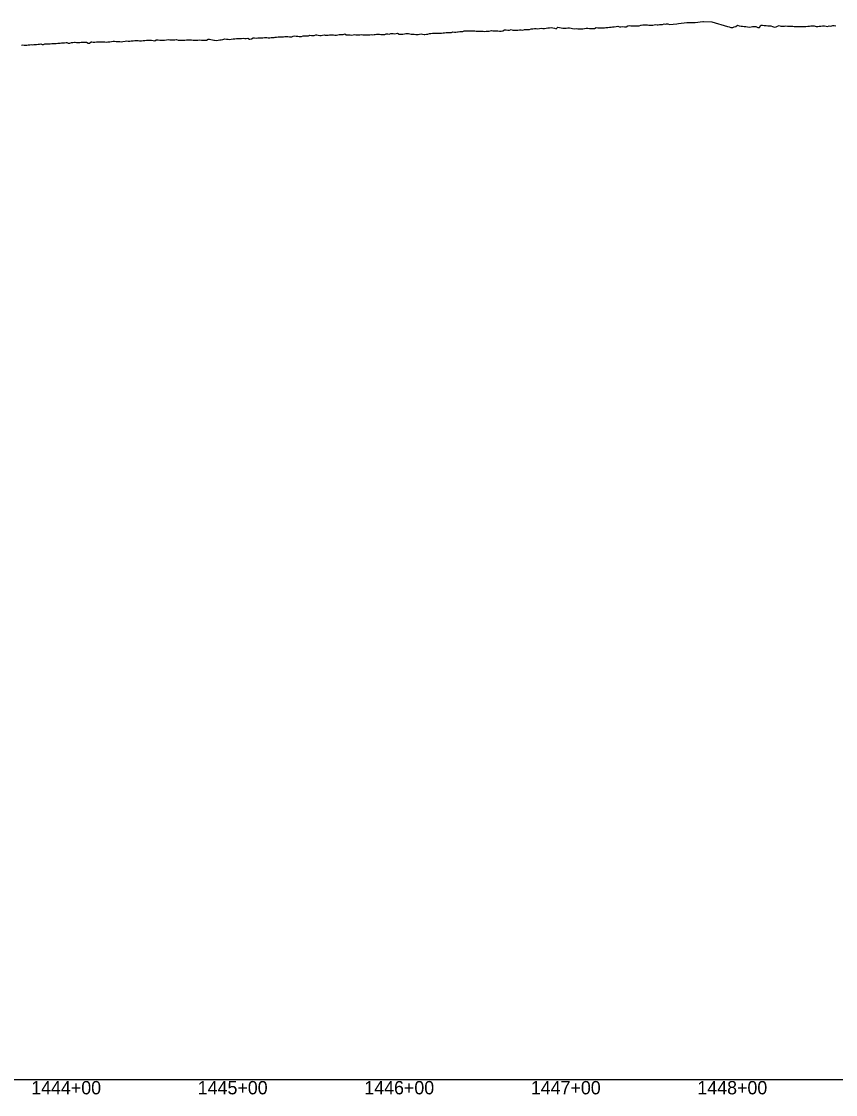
# Model space of a CAD drawing. Extents: x -3793 to 50787, y -1075 to 6138.
# Drawn here: x 31753 to 32241, y 991 to 1635 of the extents above; entities that cross this region are included whole.
import ezdxf

# ---------------------------------------------------------------- set-up
doc = ezdxf.new("R2010")
doc.units = 0
for name, color, linetype in [('RD_DDB_Profile_EX', 7, 'Continuous'), ('RD_DDB_StaTX', 7, 'Continuous'), ('RD_GPK_Profile_Cell', 7, 'Continuous')]:
    doc.layers.add(name, color=color, linetype=linetype)

msp = doc.modelspace()

# ---------------------------------------------------------------- linework, layer by layer
at = {"layer": 'RD_DDB_Profile_EX'}
for points in [[(32005.730106, 1628.38088), (32006.626223, 1628.37887), (32007.524638, 1628.466745), (32008.427198, 1628.552955), (32009.331471, 1628.551155), (32009.820853, 1628.56207), (32010.71906, 1628.603295), (32011.622711, 1629.00883), (32012.528719, 1628.780835), (32013.438976, 1628.77742), (32014.350988, 1628.95779), (32014.801779, 1628.95858), (32015.700416, 1629.09373), (32016.609933, 1629.18245), (32017.52379, 1629.181295), (32018.441992, 1629.499845), (32019.362008, 1629.590925), (32019.772836, 1629.59948), (32020.68856, 1629.59874), (32021.60608, 1629.459015), (32022.528052, 1629.458085), (32023.454483, 1629.45616), (32024.382777, 1629.594175), (32024.752327, 1629.60564), (32025.676283, 1629.419275), (32026.602083, 1629.23085), (32027.532453, 1629.229385), (32028.465381, 1629.32114), (32029.404263, 1629.36511), (32029.731086, 1629.372175), (32030.663563, 1629.183605), (32031.597934, 1629.273955), (32032.537, 1629.413335), (32033.478693, 1629.411955), (32034.709073, 1629.662405), (32035.650377, 1629.613705), (32036.59435, 1629.56487), (32037.541701, 1629.56155), (32038.492476, 1629.60743), (32039.686246, 1629.37842), (32040.636698, 1629.376155), (32041.589895, 1629.517165), (32042.546565, 1630.039835), (32043.497183, 1630.0385), (32044.656651, 1629.99537), (32045.612841, 1629.992035), (32046.575606, 1630.279865), (32047.541929, 1629.98704), (32048.511891, 1629.936935), (32049.632067, 1629.935505), (32050.597993, 1629.98059), (32051.570687, 1630.173885), (32052.5463, 1630.22131), (32053.527149, 1630.022725), (32054.606525, 1630.265475), (32055.58256, 1630.410575), (32056.565567, 1630.360335), (32057.551582, 1630.35928), (32058.54299, 1630.654055), (32059.579967, 1630.754345), (32060.566507, 1630.85221), (32061.560234, 1630.95119), (32062.557061, 1630.80109), (32063.557487, 1630.85163), (32064.562316, 1631.104265), (32065.562382, 1630.957485), (32066.560927, 1630.91384), (32067.55571, 1631.165405), (32068.546796, 1631.319865), (32069.581108, 1631.423655), (32070.573795, 1631.475875), (32071.564991, 1631.382545), (32072.542627, 1631.03991), (32073.528102, 1630.796535), (32074.589609, 1631.645065), (32075.575107, 1631.50044), (32076.559154, 1631.26131), (32077.53958, 1631.11753), (32078.518012, 1631.16981), (32079.607529, 1631.22266), (32080.586023, 1631.225765), (32081.561995, 1631.22559), (32082.538569, 1631.12442), (32083.518878, 1630.9216), (32084.598881, 1630.82034), (32085.57611, 1630.86174), (32086.558187, 1630.80863), (32087.542971, 1630.80085), (32088.530537, 1630.648795), (32089.57965, 1630.74081), (32090.564557, 1630.88188), (32091.55436, 1631.12606), (32092.546898, 1631.16908), (32093.542246, 1631.016495), (32094.557641, 1630.86057), (32095.552954, 1630.856635), (32096.550375, 1630.900825), (32097.549061, 1631.502465), (32098.544058, 1631.30524), (32099.570102, 1631.263715), (32100.565136, 1631.26693)], [(32100.565136, 1631.26693), (32101.557405, 1631.32251), (32102.543364, 1631.3256), (32103.523174, 1631.42974), (32104.602612, 1631.48395), (32105.58486, 1631.633575), (32106.564388, 1631.784955), (32107.537709, 1631.8846), (32108.50498, 1631.985825), (32109.634897, 1632.04153), (32110.607023, 1632.238525), (32111.571325, 1631.99999), (32112.532095, 1631.906305), (32113.486915, 1632.054535), (32114.666958, 1632.01868), (32115.626435, 1631.97625), (32116.578215, 1632.45348), (32117.525752, 1632.78801), (32118.468976, 1632.45882), (32119.702933, 1632.565885), (32120.645714, 1632.614695), (32121.58506, 1632.52282), (32122.520233, 1632.52663), (32123.451163, 1632.621745), (32124.374789, 1632.857285), (32124.734486, 1632.868645), (32125.664862, 1633.10176), (32126.592702, 1633.10405), (32127.514752, 1633.10522), (32128.433473, 1633.152355), (32129.345011, 1632.925395), (32129.765824, 1632.921855), (32130.68388, 1632.923265), (32131.599442, 1632.97153), (32132.509312, 1633.20008), (32133.413632, 1633.247115), (32134.315437, 1633.157515), (32134.796948, 1633.158035), (32135.70513, 1633.33996), (32136.606139, 1633.34061), (32137.50391, 1633.251565), (32138.396225, 1633.7), (32139.286065, 1633.610785), (32139.827861, 1633.63809), (32140.723853, 1633.816795), (32141.612791, 1633.329485), (32146.041757, 1633.818215), (32147.082915, 1634.00105), (32152.083192, 1634.579585), (32157.08347, 1634.56628), (32161.764955, 1635.111745), (32162.087143, 1635.149425), (32167.140671, 1634.990935), (32176.479266, 1632.095625), (32177.569356, 1631.99394), (32178.557133, 1631.454705), (32179.607042, 1631.55859), (32180.5943, 1632.003015), (32181.581959, 1632.105915), (32182.567523, 1632.84883), (32183.550998, 1632.45865), (32184.615678, 1632.310775), (32185.601106, 1632.3147), (32186.58444, 1632.22045), (32187.56617, 1632.17157), (32188.54632, 1631.930485), (32189.626838, 1631.783195), (32190.607925, 1631.885265), (32191.586421, 1632.032225), (32192.564327, 1632.133915), (32193.540154, 1632.18657), (32194.635539, 1631.601565), (32195.613268, 1631.605995), (32196.588912, 1632.87664), (32197.562479, 1632.8797), (32198.535438, 1632.78256), (32199.646751, 1632.69324), (32200.620118, 1632.55106), (32201.590907, 1632.55124), (32202.561108, 1632.603295), (32203.529241, 1632.170945), (32204.657986, 1631.78537), (32205.6255, 1631.882325), (32206.593409, 1632.27303), (32207.55925, 1632.6629), (32208.524486, 1632.32525), (32209.666783, 1632.322445), (32210.632383, 1632.422255), (32211.595915, 1632.425655), (32212.557866, 1632.377735), (32213.518257, 1632.38118), (32214.678071, 1632.23938), (32215.637804, 1632.335515), (32216.597929, 1632.14726), (32217.555998, 1632.150905), (32218.512015, 1632.10672), (32219.686934, 1632.109945), (32220.644719, 1632.16145), (32221.600447, 1632.21285), (32222.554601, 1632.213035), (32223.507204, 1632.21667)], [(32223.507204, 1632.21667), (32224.698276, 1632.311565), (32225.651647, 1632.314995), (32226.602474, 1632.457775), (32227.552722, 1632.508525), (32228.50093, 1632.55917), (32229.704764, 1632.09267), (32230.652723, 1632.089165), (32231.602524, 1632.228325), (32232.553694, 1632.371185), (32233.506216, 1632.558345), (32234.696535, 1632.456135), (32235.647864, 1632.31001), (32236.601061, 1632.11587), (32237.556129, 1632.44687), (32238.513075, 1632.39595), (32239.685636, 1632.680725), (32240.641397, 1632.72574), (32241.599053, 1632.53108)], [(31752.491879, 1621.014725), (31753.307116, 1621.052605), (31754.125282, 1620.92744), (31755.050518, 1620.931255), (31755.862409, 1620.84667), (31756.677258, 1621.129425), (31757.495081, 1621.12674), (31758.315893, 1621.32904), (31759.135698, 1621.20619), (31760.040877, 1621.273025), (31760.856735, 1621.228945), (31761.675617, 1621.30786), (31762.49754, 1621.46933), (31763.322522, 1621.50778), (31764.150579, 1621.670225), (31764.981729, 1621.378315), (31765.815989, 1621.2925), (31766.653376, 1621.74606), (31767.546422, 1621.795685), (31768.462093, 1621.792695), (31769.379501, 1621.7897), (31769.800479, 1621.81656), (31770.714829, 1621.90493), (31771.630926, 1621.901735), (31772.548774, 1621.944445), (31773.46838, 1621.94128), (31774.389748, 1622.030105), (31774.790983, 1622.04368), (31775.709271, 1622.04044), (31776.629331, 1622.26753), (31777.551169, 1622.21839), (31778.473348, 1622.264675), (31779.388604, 1622.538525), (31779.774378, 1622.524345), (31780.69574, 1622.198505), (31781.618897, 1622.19558), (31782.543854, 1622.51652), (31783.470616, 1622.606525), (31784.399189, 1622.65035), (31784.764467, 1622.651445), (31785.689917, 1622.55617), (31786.61719, 1622.55357), (31787.546289, 1622.597435), (31788.47722, 1622.73443), (31789.409989, 1622.778565), (31789.754342, 1622.80372), (31790.683967, 1622.7544), (31791.615911, 1622.80115), (31792.548259, 1622.19213), (31793.480971, 1622.19232), (31794.416051, 1622.84251), (31794.748904, 1622.830235), (31795.682281, 1622.783715), (31796.615077, 1622.73444), (31797.54923, 1622.827995), (31798.484781, 1622.825465), (31799.419711, 1622.82561), (31799.74584, 1622.84949), (31800.67909, 1622.940165), (31801.614704, 1622.940325), (31802.550731, 1622.890715), (31803.48713, 1622.79724), (31804.425944, 1622.84117), (31804.740232, 1622.86431), (31805.677331, 1623.005035), (31806.613838, 1623.09572), (31807.552254, 1623.280475), (31808.491046, 1623.32757), (31809.432279, 1623.089865), (31809.734521, 1623.10004), (31810.674036, 1623.10022), (31811.612952, 1623.19107), (31812.553267, 1623.003195), (31813.495024, 1623.14109), (31814.731258, 1623.23645), (31815.670678, 1623.42174), (31816.61254, 1623.32773), (31817.554827, 1623.324755), (31818.497498, 1623.513455), (31819.725364, 1623.528615), (31820.668797, 1623.623115), (31821.611618, 1623.808955), (31822.555868, 1623.809115), (31823.50159, 1623.61727), (31824.721966, 1623.58223), (31825.665327, 1623.81539), (31826.61118, 1623.815565), (31827.557467, 1623.85986), (31828.50575, 1623.856865), (31829.715881, 1623.918495), (31830.66179, 1623.86786), (31831.610221, 1623.630975), (31832.559091, 1623.57998)], [(31832.559091, 1623.57998), (31833.508358, 1624.054805), (31834.70968, 1624.06264), (31835.659775, 1623.967835), (31836.609239, 1624.011975), (31837.560179, 1623.91708), (31838.51264, 1623.961205), (31839.69651, 1624.024445), (31840.646574, 1624.25889), (31841.599226, 1624.163835), (31842.552315, 1624.112605), (31843.505821, 1624.11281), (31844.690074, 1624.210165), (31845.644454, 1624.25808), (31846.598176, 1623.96793), (31847.553418, 1623.92039), (31848.510204, 1624.012055), (31849.683514, 1623.919915), (31850.640641, 1623.92015), (31851.597103, 1624.155485), (31852.555102, 1624.155705), (31853.514665, 1624.199755), (31854.679624, 1624.159165), (31855.636751, 1624.011115), (31856.596555, 1623.963375), (31857.556812, 1623.911025), (31858.5175, 1623.959305), (31859.672838, 1624.102095), (31860.634477, 1624.006195), (31861.159043, 1624.006745), (31862.011588, 1624.002805), (31862.879205, 1624.00303), (31863.7418, 1623.99906), (31864.612284, 1624.43438), (31865.485056, 1624.43212), (31866.358425, 1624.257555), (31867.241505, 1624.035335), (31868.103974, 1623.86501), (31868.523299, 1623.84883), (31869.670408, 1623.812285), (31870.634964, 1623.961785), (31871.597652, 1624.21147), (31872.556212, 1624.21623), (31873.512366, 1624.22098), (31874.692104, 1624.651495), (31875.648038, 1624.46488), (31876.601569, 1624.46907), (31877.55213, 1624.382275), (31878.499757, 1624.48137), (31879.710887, 1624.678685), (31880.661051, 1624.733665), (31881.606028, 1624.879045), (31882.548639, 1624.882765), (31883.487208, 1624.983955), (31884.424004, 1624.98753), (31884.732411, 1625.001085), (31885.672344, 1625.051755), (31886.610468, 1624.87213), (31887.544592, 1624.829425), (31888.476386, 1625.11314), (31889.403096, 1624.51572), (31889.753835, 1624.52442), (31890.685256, 1624.668225), (31891.614349, 1625.22896), (31892.540565, 1625.236055), (31893.463939, 1625.19349), (31894.385017, 1625.33558), (31894.772436, 1625.32928), (31895.696482, 1625.240565), (31896.618755, 1625.293335), (31897.537111, 1625.296765), (31898.453184, 1625.48351), (31899.364277, 1625.443995), (31899.793691, 1625.45413), (31900.709293, 1625.411855), (31901.622615, 1625.415265), (31902.533119, 1625.60376), (31903.440838, 1625.51609), (31904.346309, 1625.610065), (31904.81218, 1625.639725), (31905.722044, 1625.782185), (31906.626988, 1625.83066), (31907.529687, 1625.969225), (31908.428552, 1625.84022), (31909.325735, 1625.843445), (31909.833268, 1625.870725), (31910.733163, 1626.098505), (31911.631342, 1626.194275), (31912.525729, 1626.197375), (31913.417904, 1625.9773), (31914.305258, 1625.98384), (31914.854259, 1625.996925), (31915.745816, 1626.311465), (31916.635167, 1626.447695), (31917.52179, 1626.3648), (31918.405717, 1626.32358), (31919.287467, 1626.105795), (31919.87257, 1626.10213), (31920.758411, 1626.02046), (31921.639489, 1626.551475), (31922.518394, 1626.51027)], [(31922.518394, 1626.51027), (31923.393588, 1626.51564), (31924.267153, 1626.518385), (31924.893397, 1626.576885), (31925.769425, 1626.929445), (31926.643292, 1626.71419), (31927.514488, 1626.72015), (31928.383045, 1626.76665), (31929.24947, 1627.03003), (31929.9116, 1627.058635), (31930.781922, 1627.021), (31931.647582, 1626.72152), (31932.511115, 1626.72481), (31933.371014, 1626.94643), (31934.229318, 1627.035415), (31934.932264, 1627.01664), (31935.792872, 1626.8478), (31936.651365, 1626.893595), (31937.508259, 1627.06511), (31938.366556, 1627.105585), (31939.226752, 1627.146145), (31939.935393, 1627.16251), (31940.791857, 1626.98831), (31941.650727, 1626.98846), (31942.510005, 1627.071795), (31943.371201, 1627.28442), (31944.231771, 1627.32758), (31944.930959, 1627.35067), (31945.789298, 1627.391285), (31946.649571, 1627.647415), (31947.511259, 1627.173645), (31948.374386, 1627.084765), (31949.239461, 1627.03886), (31949.923859, 1627.02759), (31950.786685, 1626.98461), (31951.648892, 1627.068225), (31952.513061, 1627.281725), (31953.379199, 1627.14947), (31954.244694, 1627.063065), (31954.919211, 1627.119515), (31955.782453, 1627.15972), (31956.647679, 1627.286685), (31957.514359, 1627.11353), (31958.382517, 1627.11044), (31959.252674, 1627.1942), (31959.911822, 1627.170295), (31960.779707, 1627.12707), (31961.646957, 1627.080765), (31962.516221, 1627.33875), (31963.377214, 1627.20842), (31964.249455, 1627.33624), (31964.898218, 1627.377485), (31965.76657, 1627.461615), (31966.63696, 1627.45875), (31967.508854, 1627.502505), (31968.382255, 1627.412405), (31969.25771, 1627.322095), (31969.890489, 1627.286455), (31970.763661, 1627.28661), (31971.636169, 1627.764575), (31972.510748, 1627.718645), (31973.385756, 1627.587525), (31974.263393, 1627.935545), (31974.885347, 1627.962075), (31975.759027, 1627.828435), (31976.635357, 1627.78476), (31977.512122, 1628.001655), (31978.390992, 1628.087325), (31979.271973, 1627.425755), (31979.87729, 1627.44617), (31980.755966, 1627.490265), (31981.63396, 1627.531265), (31982.514082, 1627.748485), (31983.394647, 1627.880715), (31984.277914, 1627.878205), (31984.871886, 1627.86222), (31985.751128, 1627.727565), (31986.633095, 1627.507255), (31987.51551, 1627.4603), (31988.400089, 1627.50163), (31989.283973, 1627.3692), (31989.866364, 1627.371395), (31990.747905, 1627.27997), (31991.631627, 1627.542445), (31992.517541, 1627.80557), (31993.403909, 1627.45117), (31994.293058, 1627.359515), (31994.85705, 1627.366495), (31995.742405, 1627.585415), (31996.630558, 1627.541175), (31997.519171, 1627.98285), (31998.410007, 1627.980515), (31999.300129, 1628.025155), (31999.851249, 1628.054385), (32000.739013, 1628.051805), (32001.629019, 1628.093805), (32002.521275, 1628.04663), (32003.41579, 1628.04403), (32004.312572, 1628.17568), (32004.839301, 1628.161425), (32005.730106, 1628.38088)]]:
    msp.add_lwpolyline(points, dxfattribs=at)
at = {"layer": 'RD_GPK_Profile_Cell'}
msp.add_line((1000, 1000), (46600, 1000), dxfattribs=at)

# ---------------------------------------------------------------- texts
at = {"layer": 'RD_DDB_StaTX'}
for s, p in [('1444+00', (31758.415471, 991)), ('1445+00', (31858.415471, 991)), ('1446+00', (31958.415471, 991)), ('1447+00', (32058.415471, 991)), ('1448+00', (32158.415471, 991))]:
    msp.add_text(s, height=8, dxfattribs=at).set_placement(p)

doc.saveas('drawing.dxf')
